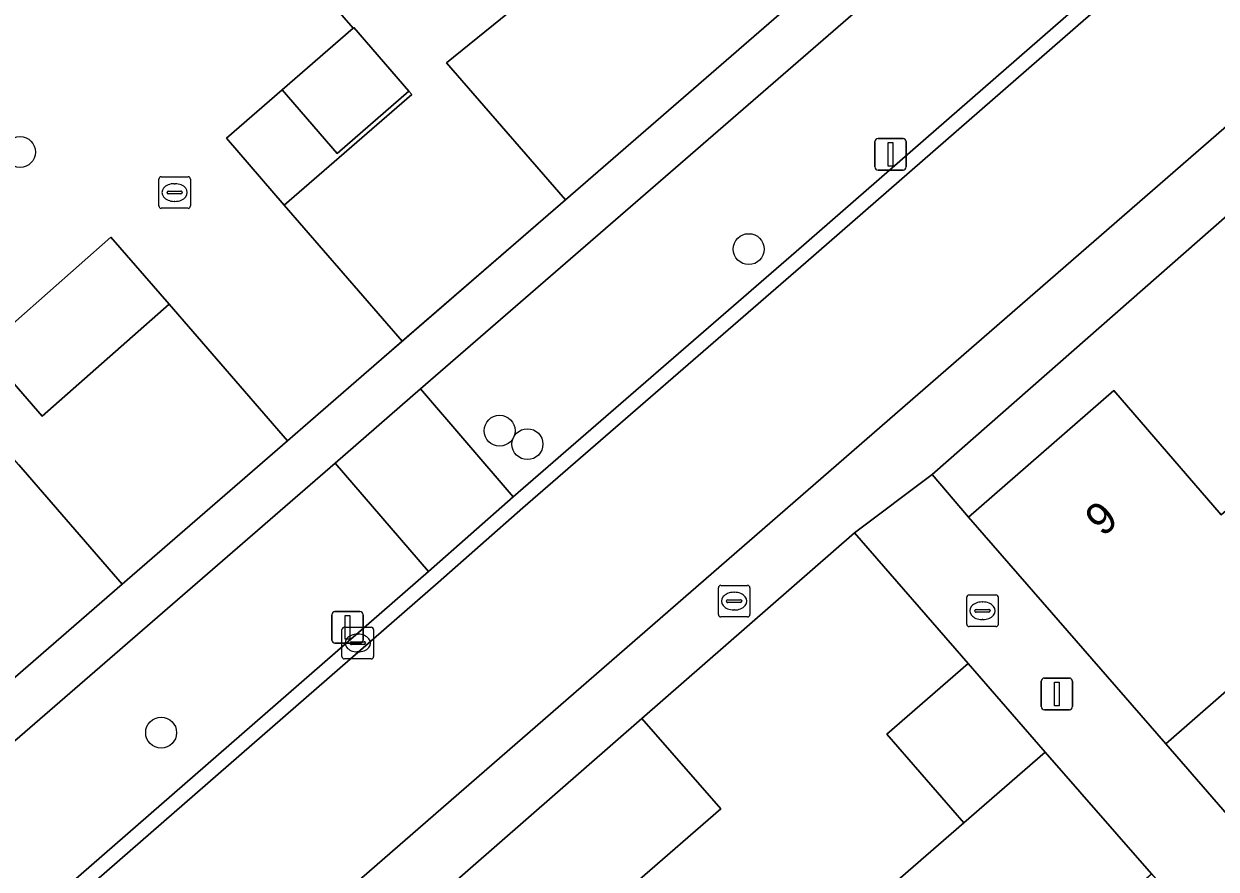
# Model space of a CAD drawing. Extents: x 155887 to 156869, y 383880 to 384678.
# Drawn here: x 156652.41 to 156690.14, y 384340.13 to 384366.88 of the extents above; entities that cross this region are included whole.
import ezdxf

# ---------------------------------------------------------------- set-up
doc = ezdxf.new("R2010")
doc.units = 0
for name, color, linetype in [('IMGEO_Boom', 7, 'Continuous'), ('IMGEO_Brandkraan', 7, 'Continuous'), ('IMGEO_Erf', 7, 'Continuous'), ('IMGEO_Kolk', 7, 'Continuous'), ('IMGEO_Lichtmast', 7, 'Continuous'), ('IMGEO_Muur', 7, 'Continuous'), ('IMGEO_Pand', 7, 'Continuous'), ('IMGEO_Pand_nummerreeks', 7, 'Continuous'), ('IMGEO_Parkeervlak_open', 7, 'Continuous'), ('IMGEO_Rijbaan_lokaal_gesloten', 7, 'Continuous'), ('IMGEO_Rijbaan_lokaal_open', 7, 'Continuous'), ('IMGEO_Rioolput', 7, 'Continuous'), ('IMGEO_Voetpad_open', 7, 'Continuous')]:
    doc.layers.add(name, color=color, linetype=linetype)

msp = doc.modelspace()

# ---------------------------------------------------------------- linework, layer by layer
at = {"layer": 'IMGEO_Boom'}
for centre in [(156652.287, 384362.821), (156675.348, 384359.749), (156667.464, 384354.001), (156668.345, 384353.576), (156656.752, 384344.446)]:
    msp.add_circle(centre, 0.489, dxfattribs=at)
at = {"layer": 'IMGEO_Brandkraan'}
for p, q in [((156674.387, 384348.183), (156674.387, 384349.035)), ((156674.462, 384349.109), (156675.314, 384349.109)), ((156675.388, 384349.035), (156675.388, 384348.183)), ((156674.646, 384348.603), (156674.646, 384348.615)), ((156674.689, 384348.652), (156675.087, 384348.652)), ((156674.875, 384348.889), (156674.9, 384348.889)), ((156675.13, 384348.615), (156675.13, 384348.603)), ((156675.084, 384348.566), (156674.686, 384348.566)), ((156674.898, 384348.329), (156674.873, 384348.329)), ((156675.314, 384348.109), (156674.462, 384348.109))]:
    msp.add_line(p, q, dxfattribs=at)
for points in [[(156674.387, 384348.183), (156674.387, 384349.035)], [(156674.462, 384349.109), (156675.314, 384349.109)], [(156675.388, 384349.035), (156675.388, 384348.183)], [(156675.314, 384348.109), (156674.462, 384348.109)]]:
    msp.add_lwpolyline(points, dxfattribs=at)
for centre, radius, start, end in [((156674.464, 384349.033), 0.0765, 91.552, 178.448), ((156674.464, 384349.033), 0.0765, 91.552, 178.448), ((156675.312, 384349.033), 0.0765, 1.552, 88.448), ((156675.312, 384349.033), 0.0765, 1.552, 88.448), ((156674.686, 384348.612), 0.0403, 85.8775, 175.7526), ((156674.683, 384348.602), 0.0366, 178.938, 274.7102), ((156675.087, 384348.609), 0.043, 264.8664, 352.4533), ((156675.091, 384348.614), 0.0386, 1.7309, 96.639), ((156674.464, 384348.185), 0.0765, 181.552, 268.448), ((156674.464, 384348.185), 0.0765, 181.552, 268.448), ((156675.312, 384348.185), 0.0765, 271.552, 358.448), ((156675.312, 384348.185), 0.0765, 271.552, 358.448)]:
    msp.add_arc(centre, radius, start, end, dxfattribs=at)
for centre, major_axis, ratio, start_param, end_param in [((156674.874, 384348.609), (-0.387, 0.002), 0.722429, 4.712389, 7.853982), ((156674.899, 384348.609), (-0.39, 0.002), 0.717154, 1.570796, 4.712389)]:
    msp.add_ellipse(centre, major_axis=major_axis, ratio=ratio, start_param=start_param, end_param=end_param, dxfattribs=at)
at = {"layer": 'IMGEO_Erf'}
for points in [[(156711.799, 384370.008), (156714.234, 384372.122), (156710.83, 384376.043), (156715.411, 384380.031), (156718.824, 384376.107), (156721.246, 384378.213), (156720.065, 384379.572), (156720.197, 384379.683), (156720.276, 384379.749), (156716.779, 384383.841), (156714.095, 384381.542), (156681.151, 384352.612), (156682.299, 384351.266), (156686.909, 384355.278), (156690.298, 384351.342), (156692.724, 384353.448), (156692.804, 384353.517), (156697.53, 384357.62), (156699.974, 384359.741), (156696.585, 384363.656), (156701.172, 384367.647), (156704.559, 384363.722), (156707.021, 384365.86)], [(156682.294, 384346.635), (156678.701, 384350.771), (156671.964, 384344.89), (156674.465, 384342.031), (156671.82, 384339.734), (156675.339, 384335.679), (156682.154, 384341.594), (156679.718, 384344.4)], [(156701.497, 384350.757), (156697.895, 384347.611), (156697.278, 384347.072), (156698.109, 384346.121), (156696.694, 384344.885), (156695.863, 384345.837), (156695.184, 384345.244), (156692.887, 384347.875), (156688.551, 384344.088), (156696.673, 384334.738), (156707.371, 384344.031)]]:
    msp.add_lwpolyline(points, close=True, dxfattribs=at)
for points in [[(156659.137, 384370.997), (156662.83, 384366.744), (156662.852, 384366.763), (156664.596, 384364.746), (156664.683, 384364.645), (156660.648, 384361.141), (156664.385, 384356.832), (156669.545, 384361.306), (156666.269, 384365.083), (156665.785, 384365.64), (156669.471, 384368.638)], [(156652.245, 384352.924), (156655.521, 384349.147), (156660.755, 384353.68), (156657.005, 384358.01), (156652.986, 384354.46), (156651.143, 384356.581)]]:
    msp.add_lwpolyline(points, dxfattribs=at)
at = {"layer": 'IMGEO_Kolk'}
for p, q in [((156656.679, 384361.114), (156656.679, 384361.966)), ((156656.754, 384362.04), (156657.606, 384362.04)), ((156657.167, 384361.82), (156657.192, 384361.82)), ((156657.68, 384361.966), (156657.68, 384361.114)), ((156656.938, 384361.534), (156656.938, 384361.546)), ((156657.376, 384361.497), (156656.978, 384361.497)), ((156656.981, 384361.583), (156657.379, 384361.583)), ((156657.422, 384361.546), (156657.422, 384361.534)), ((156657.606, 384361.04), (156656.754, 384361.04)), ((156657.19, 384361.26), (156657.165, 384361.26)), ((156662.475, 384346.856), (156662.475, 384347.708)), ((156662.55, 384347.782), (156663.402, 384347.782)), ((156662.963, 384347.562), (156662.988, 384347.562)), ((156663.476, 384347.708), (156663.476, 384346.856)), ((156662.734, 384347.276), (156662.734, 384347.288)), ((156663.172, 384347.239), (156662.774, 384347.239)), ((156662.777, 384347.325), (156663.175, 384347.325)), ((156663.218, 384347.288), (156663.218, 384347.276)), ((156663.402, 384346.782), (156662.55, 384346.782)), ((156662.986, 384347.002), (156662.961, 384347.002))]:
    msp.add_line(p, q, dxfattribs=at)
for points in [[(156656.679, 384361.114), (156656.679, 384361.966)], [(156656.754, 384362.04), (156657.606, 384362.04)], [(156657.68, 384361.966), (156657.68, 384361.114)], [(156657.606, 384361.04), (156656.754, 384361.04)], [(156662.475, 384346.856), (156662.475, 384347.708)], [(156662.55, 384347.782), (156663.402, 384347.782)], [(156663.476, 384347.708), (156663.476, 384346.856)], [(156663.402, 384346.782), (156662.55, 384346.782)]]:
    msp.add_lwpolyline(points, dxfattribs=at)
for centre, radius, start, end in [((156656.756, 384361.964), 0.0765, 91.552, 178.448), ((156656.756, 384361.964), 0.0765, 91.552, 178.448), ((156657.604, 384361.964), 0.0765, 1.552, 88.448), ((156657.604, 384361.964), 0.0765, 1.552, 88.448), ((156656.978, 384361.543), 0.0403, 85.8775, 175.7526), ((156656.975, 384361.533), 0.0366, 178.938, 274.7102), ((156657.379, 384361.54), 0.043, 264.8664, 352.4533), ((156657.383, 384361.545), 0.0386, 1.7309, 96.639), ((156656.756, 384361.116), 0.0765, 181.552, 268.448), ((156656.756, 384361.116), 0.0765, 181.552, 268.448), ((156657.604, 384361.116), 0.0765, 271.552, 358.448), ((156657.604, 384361.116), 0.0765, 271.552, 358.448), ((156662.552, 384347.706), 0.0765, 91.552, 178.448), ((156662.552, 384347.706), 0.0765, 91.552, 178.448), ((156663.4, 384347.706), 0.0765, 1.552, 88.448), ((156663.4, 384347.706), 0.0765, 1.552, 88.448), ((156662.774, 384347.285), 0.0403, 85.8775, 175.7526), ((156662.771, 384347.275), 0.0366, 178.938, 274.7102), ((156663.175, 384347.282), 0.043, 264.8664, 352.4533), ((156663.179, 384347.287), 0.0386, 1.7309, 96.639), ((156662.552, 384346.858), 0.0765, 181.552, 268.448), ((156662.552, 384346.858), 0.0765, 181.552, 268.448), ((156663.4, 384346.858), 0.0765, 271.552, 358.448), ((156663.4, 384346.858), 0.0765, 271.552, 358.448)]:
    msp.add_arc(centre, radius, start, end, dxfattribs=at)
for centre, major_axis, ratio, start_param, end_param in [((156657.166, 384361.54), (-0.387, 0.002), 0.722429, 4.712389, 7.853982), ((156657.191, 384361.54), (-0.39, 0.002), 0.717154, 1.570796, 4.712389), ((156662.962, 384347.282), (-0.387, 0.002), 0.722429, 4.712389, 7.853982), ((156662.987, 384347.282), (-0.39, 0.002), 0.717154, 1.570796, 4.712389)]:
    msp.add_ellipse(centre, major_axis=major_axis, ratio=ratio, start_param=start_param, end_param=end_param, dxfattribs=at)
at = {"layer": 'IMGEO_Lichtmast'}
for p, q in [((156679.343, 384362.35), (156679.343, 384363.15)), ((156679.343, 384363.15), (156679.343, 384362.35)), ((156679.443, 384363.25), (156680.233, 384363.25)), ((156680.233, 384363.25), (156679.443, 384363.25)), ((156680.333, 384363.15), (156680.333, 384362.35)), ((156680.333, 384362.35), (156680.333, 384363.15)), ((156680.233, 384362.25), (156679.443, 384362.25)), ((156679.443, 384362.25), (156680.233, 384362.25)), ((156662.252, 384348.278), (156663.042, 384348.278)), ((156663.042, 384348.278), (156662.252, 384348.278)), ((156662.152, 384347.378), (156662.152, 384348.178)), ((156662.152, 384348.178), (156662.152, 384347.378)), ((156663.142, 384348.178), (156663.142, 384347.378)), ((156663.142, 384347.378), (156663.142, 384348.178)), ((156663.042, 384347.278), (156662.252, 384347.278)), ((156662.252, 384347.278), (156663.042, 384347.278)), ((156684.606, 384345.274), (156684.606, 384346.074)), ((156684.606, 384346.074), (156684.606, 384345.274)), ((156684.706, 384346.174), (156685.496, 384346.174)), ((156685.496, 384346.174), (156684.706, 384346.174)), ((156685.596, 384346.074), (156685.596, 384345.274)), ((156685.596, 384345.274), (156685.596, 384346.074)), ((156685.496, 384345.174), (156684.706, 384345.174)), ((156684.706, 384345.174), (156685.496, 384345.174))]:
    msp.add_line(p, q, dxfattribs=at)
for points in [[(156679.763, 384363.125), (156679.913, 384363.125), (156679.913, 384362.375), (156679.763, 384362.375), (156679.763, 384363.125)], [(156662.572, 384348.153), (156662.722, 384348.153), (156662.722, 384347.403), (156662.572, 384347.403), (156662.572, 384348.153)], [(156685.026, 384346.049), (156685.176, 384346.049), (156685.176, 384345.299), (156685.026, 384345.299), (156685.026, 384346.049)]]:
    msp.add_lwpolyline(points, dxfattribs=at)
for centre, start, end in [((156679.443, 384363.15), 90, 180), ((156679.443, 384363.15), 90, 180), ((156680.233, 384363.15), 0, 90), ((156680.233, 384363.15), 360, 90), ((156679.443, 384362.35), 180, 270), ((156679.443, 384362.35), 180, 270), ((156680.233, 384362.35), 270, 0), ((156680.233, 384362.35), 270, 0), ((156662.252, 384348.178), 90, 180), ((156662.252, 384348.178), 90, 180), ((156663.042, 384348.178), 0, 90), ((156663.042, 384348.178), 360, 90), ((156662.252, 384347.378), 180, 270), ((156662.252, 384347.378), 180, 270), ((156663.042, 384347.378), 270, 0), ((156663.042, 384347.378), 270, 0), ((156684.706, 384346.074), 90, 180), ((156684.706, 384346.074), 90, 180), ((156685.496, 384346.074), 0, 90), ((156685.496, 384346.074), 360, 90), ((156684.706, 384345.274), 180, 270), ((156684.706, 384345.274), 180, 270), ((156685.496, 384345.274), 270, 0), ((156685.496, 384345.274), 270, 0)]:
    msp.add_arc(centre, 0.1, start, end, dxfattribs=at)
at = {"layer": 'IMGEO_Muur'}
for points in [[(156663.73, 384356.264), (156669.545, 384361.306)], [(156655.521, 384349.147), (156661.483, 384354.31)], [(156671.964, 384344.89), (156678.701, 384350.771)]]:
    msp.add_lwpolyline(points, dxfattribs=at)
at = {"layer": 'IMGEO_Pand'}
for points in [[(156681.79, 384371.932), (156678.112, 384376.166), (156669.471, 384368.638), (156665.785, 384365.64), (156666.269, 384365.083), (156669.545, 384361.306)], [(156662.852, 384366.763), (156662.83, 384366.744), (156660.58, 384364.79), (156662.326, 384362.778), (156664.596, 384364.746)], [(156660.58, 384364.79), (156658.817, 384363.259), (156660.648, 384361.141), (156664.683, 384364.645), (156664.596, 384364.746), (156662.326, 384362.778)], [(156657.005, 384358.01), (156655.162, 384360.131), (156651.143, 384356.581), (156652.986, 384354.46)], [(156692.804, 384353.517), (156692.724, 384353.448), (156690.298, 384351.342), (156686.909, 384355.278), (156682.299, 384351.266), (156688.551, 384344.088), (156692.887, 384347.875), (156695.184, 384345.244), (156695.863, 384345.837), (156697.278, 384347.072), (156697.895, 384347.611)], [(156646.998, 384349.432), (156639.624, 384342.903), (156643.361, 384338.598), (156655.521, 384349.147), (156652.245, 384352.924), (156651.72, 384353.528)], [(156682.294, 384346.635), (156679.718, 384344.4), (156682.154, 384341.594), (156684.731, 384343.831)], [(156672.322, 384332.555), (156672.225, 384332.666), (156675.463, 384335.536), (156675.339, 384335.679), (156671.82, 384339.734), (156674.465, 384342.031), (156671.964, 384344.89), (156664.709, 384338.552), (156664.783, 384338.47), (156664.885, 384338.356), (156666.241, 384339.537), (156668.334, 384337.134), (156664.411, 384333.717), (156668.398, 384329.137)], [(156688.097, 384339.98), (156684.731, 384343.831), (156682.154, 384341.594), (156675.339, 384335.679), (156675.463, 384335.536), (156672.225, 384332.666), (156672.322, 384332.555), (156674.466, 384330.094), (156678.615, 384325.33), (156684.469, 384330.458), (156681.317, 384334.078)]]:
    msp.add_lwpolyline(points, close=True, dxfattribs=at)
at = {"layer": 'IMGEO_Parkeervlak_open'}
for points in [[(156685.713, 384367.396), (156682.77, 384370.768), (156664.96, 384355.325), (156667.897, 384351.91), (156676.849, 384359.676)], [(156647.287, 384334.037), (156650.107, 384336.388), (156665.212, 384349.549), (156662.255, 384352.978), (156644.351, 384337.46)]]:
    msp.add_lwpolyline(points, close=True, dxfattribs=at)
at = {"layer": 'IMGEO_Rijbaan_lokaal_gesloten'}
for points in [[(156559.705, 384250), (156595.803, 384281.453), (156615.646, 384298.718), (156615.687, 384298.809), (156621.74, 384303.925), (156653.626, 384331.689), (156659.148, 384336.415), (156734.945, 384402.314)], [(156691.155, 384371.506), (156689.151, 384369.782), (156686.835, 384367.746), (156686.013, 384367.047), (156677.151, 384359.329), (156668.2, 384351.564), (156665.515, 384349.203), (156650.518, 384336.137), (156647.579, 384333.681), (156646.82, 384333.008), (156644.425, 384330.963), (156642.471, 384329.247), (156639.947, 384327.044), (156639.159, 384326.393), (156621.528, 384310.997), (156618.352, 384308.234), (156618.252, 384308.162), (156600.79, 384293.039)]]:
    msp.add_lwpolyline(points, dxfattribs=at)
at = {"layer": 'IMGEO_Rijbaan_lokaal_open'}
for points in [[(156651.143, 384356.581), (156655.162, 384360.131), (156657.005, 384358.01), (156660.755, 384353.68), (156661.483, 384354.31), (156663.73, 384356.264), (156664.385, 384356.832), (156660.648, 384361.141), (156658.817, 384363.259), (156660.58, 384364.79), (156662.83, 384366.744), (156659.137, 384370.997), (156656.853, 384369.052), (156654.989, 384371.24), (156653.079, 384373.482), (156655.33, 384375.399), (156651.721, 384379.637)], [(156690.853, 384371.853), (156688.876, 384370.153), (156686.527, 384368.088), (156685.713, 384367.396), (156676.849, 384359.676), (156667.897, 384351.91), (156665.212, 384349.549), (156650.107, 384336.388), (156647.287, 384334.037), (156646.542, 384333.376), (156644.11, 384331.3), (156642.167, 384329.593), (156639.639, 384327.386), (156638.861, 384326.744), (156621.226, 384311.344), (156618.066, 384308.595), (156617.967, 384308.524), (156600.488, 384293.386)], [(156600.79, 384293.039), (156618.252, 384308.162), (156618.352, 384308.234), (156621.528, 384310.997), (156639.159, 384326.393), (156639.947, 384327.044), (156642.471, 384329.247), (156644.425, 384330.963), (156646.82, 384333.008), (156647.579, 384333.681), (156650.518, 384336.137), (156665.515, 384349.203), (156668.2, 384351.564), (156677.151, 384359.329), (156686.013, 384367.047), (156686.835, 384367.746), (156689.151, 384369.782), (156691.155, 384371.506)]]:
    msp.add_lwpolyline(points, dxfattribs=at)
msp.add_lwpolyline([(156664.96, 384355.325), (156662.255, 384352.978), (156665.212, 384349.549), (156667.897, 384351.91)], close=True, dxfattribs=at)
at = {"layer": 'IMGEO_Rioolput'}
for p, q in [((156682.247, 384347.878), (156682.247, 384348.73)), ((156682.322, 384348.804), (156683.174, 384348.804)), ((156682.735, 384348.584), (156682.76, 384348.584)), ((156683.248, 384348.73), (156683.248, 384347.878)), ((156682.506, 384348.298), (156682.506, 384348.31)), ((156682.944, 384348.261), (156682.546, 384348.261)), ((156682.549, 384348.347), (156682.947, 384348.347)), ((156682.99, 384348.31), (156682.99, 384348.298)), ((156682.758, 384348.024), (156682.733, 384348.024)), ((156683.174, 384347.804), (156682.322, 384347.804))]:
    msp.add_line(p, q, dxfattribs=at)
for points in [[(156682.247, 384347.878), (156682.247, 384348.73)], [(156682.322, 384348.804), (156683.174, 384348.804)], [(156683.248, 384348.73), (156683.248, 384347.878)], [(156683.174, 384347.804), (156682.322, 384347.804)]]:
    msp.add_lwpolyline(points, dxfattribs=at)
for centre, radius, start, end in [((156682.324, 384348.728), 0.0765, 91.552, 178.448), ((156682.324, 384348.728), 0.0765, 91.552, 178.448), ((156683.172, 384348.728), 0.0765, 1.552, 88.448), ((156683.172, 384348.728), 0.0765, 1.552, 88.448), ((156682.546, 384348.307), 0.0403, 85.8775, 175.7526), ((156682.543, 384348.297), 0.0366, 178.938, 274.7102), ((156682.947, 384348.304), 0.043, 264.8664, 352.4533), ((156682.951, 384348.309), 0.0386, 1.7309, 96.639), ((156682.324, 384347.88), 0.0765, 181.552, 268.448), ((156682.324, 384347.88), 0.0765, 181.552, 268.448), ((156683.172, 384347.88), 0.0765, 271.552, 358.448), ((156683.172, 384347.88), 0.0765, 271.552, 358.448)]:
    msp.add_arc(centre, radius, start, end, dxfattribs=at)
for centre, major_axis, ratio, start_param, end_param in [((156682.734, 384348.304), (-0.387, 0.002), 0.722429, 4.712389, 7.853982), ((156682.759, 384348.304), (-0.39, 0.002), 0.717154, 1.570796, 4.712389)]:
    msp.add_ellipse(centre, major_axis=major_axis, ratio=ratio, start_param=start_param, end_param=end_param, dxfattribs=at)
at = {"layer": 'IMGEO_Voetpad_open'}
for points in [[(156735.253, 384401.937), (156734.945, 384402.314), (156659.148, 384336.415)], [(156658.744, 384333.399), (156659.084, 384333.714), (156660.621, 384335.039), (156664.709, 384338.552), (156671.964, 384344.89), (156678.701, 384350.771), (156681.151, 384352.612), (156714.095, 384381.542)]]:
    msp.add_lwpolyline(points, dxfattribs=at)
for points in [[(156682.77, 384370.768), (156681.79, 384371.932), (156669.545, 384361.306), (156664.385, 384356.832), (156663.73, 384356.264), (156661.483, 384354.31), (156660.755, 384353.68), (156655.521, 384349.147), (156643.361, 384338.598), (156644.351, 384337.46), (156662.255, 384352.978), (156664.96, 384355.325)], [(156698.047, 384333.156), (156696.673, 384334.738), (156688.551, 384344.088), (156682.299, 384351.266), (156681.151, 384352.612), (156678.701, 384350.771), (156682.294, 384346.635), (156684.731, 384343.831), (156688.097, 384339.98), (156697.163, 384329.577), (156700.517, 384325.724), (156704.177, 384321.472), (156709.961, 384311.676), (156713.668, 384315.177), (156712.495, 384316.534), (156706.243, 384323.722)]]:
    msp.add_lwpolyline(points, close=True, dxfattribs=at)

# ---------------------------------------------------------------- texts
at = {"layer": 'IMGEO_Pand_nummerreeks'}
msp.add_text('9', height=1, rotation=41.0352, dxfattribs=at).set_placement((156686.55, 384350.617))

doc.saveas('drawing.dxf')
